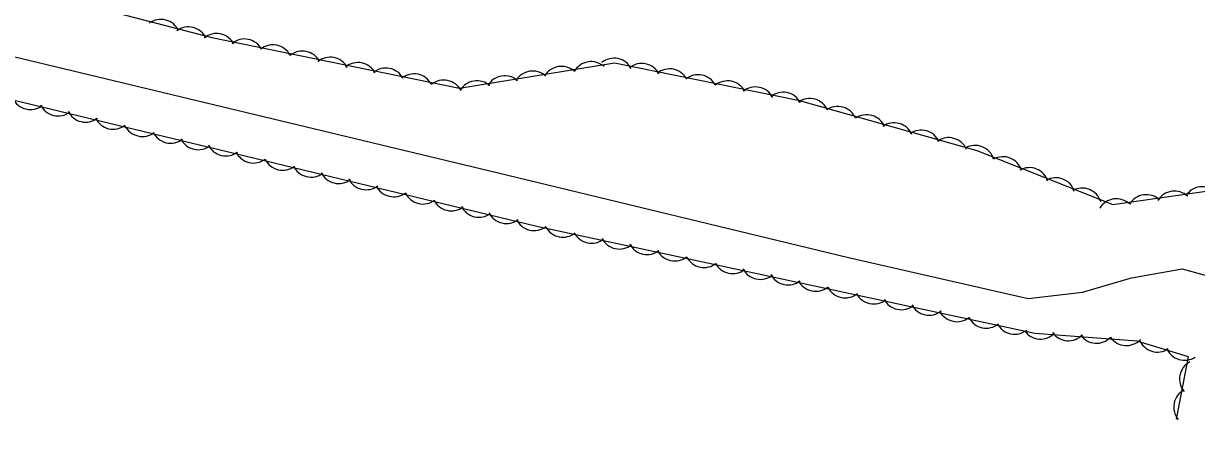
# Model space of a CAD drawing. Extents: x 1441650 to 1491889, y 345904 to 358319.
# Drawn here: x 1460173.4 to 1460392.9, y 350922.5 to 351000.2 of the extents above; entities that cross this region are included whole.
import ezdxf

# ---------------------------------------------------------------- set-up
doc = ezdxf.new("R2010")
doc.units = 0
doc.layers.add('S_STREAM', color=7, linetype='Continuous')
doc.layers.add('S_TREE', color=7, linetype='Continuous')

msp = doc.modelspace()

# ---------------------------------------------------------------- linework, layer by layer
at = {"layer": 'S_STREAM'}
msp.add_lwpolyline([(1459957.78, 351045.57), (1460045.61, 351024.35), (1460154.25, 350998.15), (1460262.2, 350972.21), (1460327.78, 350956.37), (1460361.4, 350948.69), (1460371.63, 350949.88), (1460380.75, 350952.57), (1460390.23, 350954.28), (1460399.06, 350951.82), (1460406.68, 350948.23), (1460408.91, 350942.92), (1460407.97, 350935.69), (1460403.17, 350923.08)], dxfattribs=at)
at = {"layer": 'S_TREE'}
for points in [[(1459912.18, 351081.43), (1459984.4, 351064.03), (1460024.53, 351052.71), (1460067.62, 351032.96), (1460100.65, 351021.9), (1460145.84, 351013.84), (1460208.65, 350997.57), (1460255, 350988.05), (1460284.01, 350992.81), (1460318.37, 350985.83), (1460351.85, 350976.41), (1460377.27, 350966.28), (1460396.95, 350969.1), (1460421.55, 350964.95), (1460430.12, 350955.33), (1460422.48, 350941.17), (1460408.42, 350929.48), (1460403.92, 350922.5)], [(1460389.17, 350926.12), (1460391.42, 350937.78), (1460381.86, 350940.74), (1460362.65, 350942.16), (1460269.46, 350962.2), (1460173.16, 350985.38), (1460025.44, 351021.08), (1459912.49, 351050.04)]]:
    msp.add_lwpolyline(points, dxfattribs=at)
for centre, major_axis, ratio, start_param, end_param in [((1460199.09, 350997.3), (-3.53, 0.91), 0.999992, 3.825788, 5.598989), ((1460204.23, 350995.89), (-3.53, 0.91), 0.999992, 3.825788, 5.598989), ((1460209.51, 350994.67), (-3.09, -1.92), 0.999981, 3.067321, 4.840522), ((1460214.72, 350993.64), (-3.09, -1.92), 0.999981, 3.067321, 4.840522), ((1460220.05, 350992.55), (-3.09, -1.92), 0.999981, 3.067321, 4.840522), ((1460225.57, 350991.38), (-3.09, -1.92), 0.999981, 3.067321, 4.840522), ((1460230.78, 350990.23), (-3.09, -1.92), 0.999981, 3.067321, 4.840522), ((1460235.97, 350989.24), (-3.09, -1.92), 0.999981, 3.067321, 4.840522), ((1460279.63, 350989.4), (-3.57, -0.72), 0.999973, 3.789935, 5.563135), ((1460283.91, 350990.04), (-3.57, 0.73), 0.99999, 3.825788, 5.598989), ((1460289.1, 350989.06), (-3.57, 0.73), 0.99999, 3.825788, 5.598989), ((1460241.17, 350988.21), (-3.09, -1.92), 0.999981, 3.067321, 4.840522), ((1460246.5, 350987.11), (-3.09, -1.92), 0.999981, 3.067321, 4.840522), ((1460263.45, 350986.74), (-3.57, -0.72), 0.999973, 3.789935, 5.563135), ((1460268.68, 350987.64), (-3.57, -0.72), 0.999973, 3.789935, 5.563135), ((1460274.05, 350988.52), (-3.57, -0.72), 0.999973, 3.789935, 5.563135), ((1460294.31, 350988.04), (-3.57, 0.73), 0.99999, 3.825789, 5.598989), ((1460299.64, 350986.95), (-3.57, 0.73), 0.99999, 3.825789, 5.598989), ((1460252.03, 350985.95), (-3.09, -1.92), 0.999981, 3.067321, 4.840522), ((1460258.25, 350985.82), (-3.57, -0.72), 0.999973, 3.789935, 5.563135), ((1460305.17, 350985.8), (-3.57, 0.73), 0.99999, 3.825788, 5.598989), ((1460310.38, 350984.66), (-3.57, 0.73), 0.99999, 3.825788, 5.598989), ((1460174.67, 350987.72), (3.54, -0.85), 0.999973, 3.825789, 5.598989), ((1460315.57, 350983.68), (-3.57, 0.73), 0.99999, 3.825788, 5.598989), ((1460320.54, 350982.49), (-3.51, 0.99), 0.999993, 3.825789, 5.598989), ((1460179.84, 350986.51), (3.54, -0.85), 0.999973, 3.825789, 5.598989), ((1460184.99, 350985.35), (3.54, -0.85), 0.999973, 3.825789, 5.598989), ((1460325.77, 350981.01), (-3.51, 0.99), 0.999993, 3.825789, 5.598989), ((1460190.16, 350984.03), (3.54, -0.85), 0.999973, 3.825789, 5.598989), ((1460331.2, 350979.45), (-3.51, 0.99), 0.999993, 3.825788, 5.598989), ((1460336.32, 350977.94), (-3.51, 0.99), 0.999993, 3.825788, 5.598989), ((1460195.64, 350982.67), (3.54, -0.85), 0.999973, 3.825789, 5.598989), ((1460200.93, 350981.4), (3.54, -0.85), 0.999973, 3.825789, 5.598989), ((1460341.42, 350976.58), (-3.51, 0.99), 0.999993, 3.825788, 5.598989), ((1460206.1, 350980.19), (3.54, -0.85), 0.999973, 3.825789, 5.598989), ((1460211.25, 350979.02), (3.54, -0.85), 0.999973, 3.825789, 5.598989), ((1460346.54, 350975.17), (-3.51, 0.99), 0.999993, 3.825789, 5.598989), ((1460351.49, 350973.72), (-3.38, 1.35), 0.999996, 3.825789, 5.598989), ((1460216.42, 350977.7), (3.54, -0.85), 0.999973, 3.825789, 5.598989), ((1460356.72, 350971.6), (-3.38, 1.35), 0.999996, 3.825788, 5.598989), ((1460221.9, 350976.35), (3.54, -0.85), 0.999973, 3.825789, 5.598989), ((1460227.19, 350975.07), (3.54, -0.85), 0.999973, 3.825789, 5.598989), ((1460361.65, 350969.56), (-3.38, 1.35), 0.999996, 3.825788, 5.598989), ((1460232.36, 350973.87), (3.54, -0.85), 0.999973, 3.825789, 5.598989), ((1460237.51, 350972.7), (3.54, -0.85), 0.999973, 3.825789, 5.598989), ((1460366.59, 350967.67), (-3.38, 1.35), 0.999996, 3.825788, 5.598989), ((1460242.68, 350971.38), (3.54, -0.85), 0.999973, 3.825789, 5.598989), ((1460248.16, 350970.03), (3.54, -0.85), 0.999973, 3.825789, 5.598989), ((1460371.53, 350965.74), (-3.38, 1.35), 0.999996, 3.825789, 5.598989), ((1460388.83, 350965.17), (-3.61, -0.52), 0.999974, 3.825789, 5.598989), ((1460394.05, 350965.99), (-3.61, -0.52), 0.999974, 3.825789, 5.598989), ((1460253.45, 350968.75), (3.54, -0.85), 0.999973, 3.825789, 5.598989), ((1460377.94, 350963.72), (-3.61, -0.52), 0.999974, 3.825789, 5.598989), ((1460383.54, 350964.49), (-3.61, -0.52), 0.999974, 3.825789, 5.598989), ((1460258.61, 350967.54), (3.54, -0.85), 0.999973, 3.825789, 5.598989), ((1460263.77, 350966.38), (3.54, -0.85), 0.999973, 3.825789, 5.598989), ((1460268.94, 350965.06), (3.54, -0.85), 0.999973, 3.825789, 5.598989), ((1460274.38, 350963.83), (2.93, 2.16), 0.999934, 2.979571, 4.752772), ((1460279.7, 350962.68), (2.93, 2.16), 0.999934, 2.979571, 4.752772), ((1460284.89, 350961.6), (2.93, 2.16), 0.999934, 2.979571, 4.752772), ((1460290.07, 350960.56), (2.93, 2.16), 0.999934, 2.979571, 4.752772), ((1460295.27, 350959.37), (2.93, 2.16), 0.999934, 2.979571, 4.752772), ((1460300.78, 350958.15), (2.93, 2.16), 0.999934, 2.979571, 4.752772), ((1460306.1, 350957), (2.93, 2.16), 0.999934, 2.979571, 4.752772), ((1460311.29, 350955.92), (2.93, 2.16), 0.999934, 2.979571, 4.752772), ((1460316.47, 350954.88), (2.93, 2.16), 0.999934, 2.979571, 4.752772), ((1460321.67, 350953.69), (2.93, 2.16), 0.999934, 2.979571, 4.752772), ((1460327.19, 350952.47), (2.93, 2.16), 0.999934, 2.979571, 4.752772), ((1460332.51, 350951.32), (2.93, 2.16), 0.999934, 2.979571, 4.752772), ((1460337.7, 350950.24), (2.93, 2.16), 0.999934, 2.979571, 4.752772), ((1460342.88, 350949.21), (2.93, 2.16), 0.999934, 2.979571, 4.752772), ((1460348.08, 350948.01), (2.93, 2.16), 0.999934, 2.979571, 4.752772), ((1460353.59, 350946.79), (2.93, 2.16), 0.999934, 2.979571, 4.752772), ((1460358.91, 350945.65), (2.93, 2.16), 0.999934, 2.979571, 4.752772), ((1460363.75, 350944.74), (0.5, 3.61), 0.989991, 2.31762, 4.09082), ((1460368.97, 350944.43), (0.5, 3.61), 0.989991, 2.31762, 4.09082), ((1460374.23, 350943.97), (0.5, 3.61), 0.989991, 2.31762, 4.09082), ((1460379.81, 350943.53), (0.5, 3.61), 0.989991, 2.31762, 4.09082), ((1460385.65, 350942.31), (1.37, 3.37), 0.996897, 2.340455, 4.113655), ((1460390.71, 350940.78), (1.37, 3.37), 0.996897, 2.340455, 4.113655), ((1460393.4, 350933.62), (-2.82, -2.31), 0.999925, 4.519065, 6.292266), ((1460392.32, 350928.39), (-2.82, -2.31), 0.999925, 4.519065, 6.292266)]:
    msp.add_ellipse(centre, major_axis=major_axis, ratio=ratio, start_param=start_param, end_param=end_param, dxfattribs=at)

doc.saveas('drawing.dxf')
